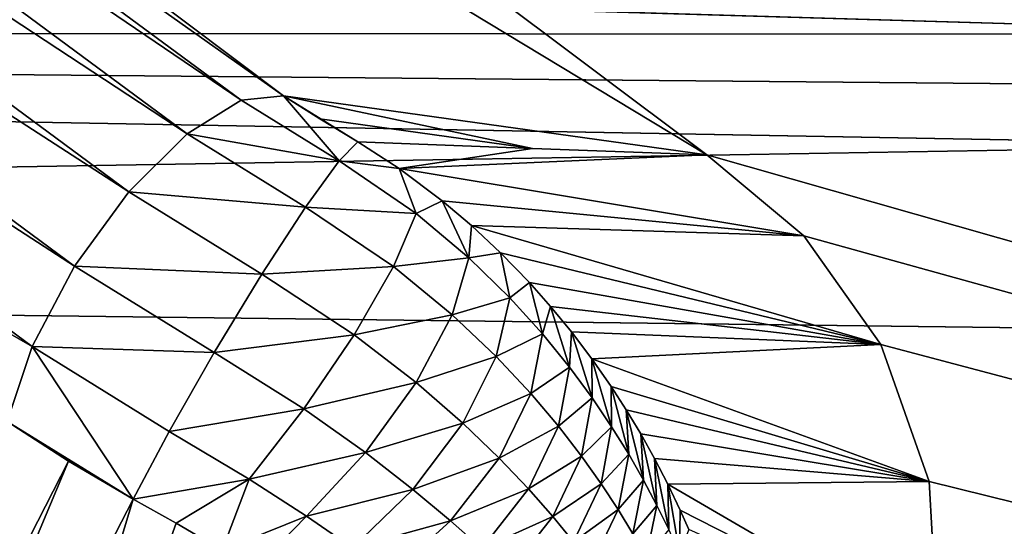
# Model space of a CAD drawing. Header units: metres. Extents: x -31 to 116, y -82 to 82.
# Tile 320 of 656: x 16.642 to 17.436, y -37.3 to -36.891. Entities that reach past the tile are written whole.
import ezdxf

# ---------------------------------------------------------------- set-up
doc = ezdxf.new("R2010")
doc.units = ezdxf.units.M
doc.layers.add('solid_80000000GA_10_1', color=7, linetype='CONTINUOUS')

msp = doc.modelspace()

# ---------------------------------------------------------------- linework, layer by layer
at = {"layer": 'solid_80000000GA_10_1'}
for points in [[(23.04767, -35.786476, 49.158199), (5.595928, -33.960369, 50.161377), (5.595928, -37.675877, 47.434151)], [(15.388331, -35.440407, -49.26173), (23.04767, -34.969704, -49.742542), (23.04767, -38.665939, -46.927025)], [(12.5, -35.020924, 47.021606), (103, -35.848087, 49.354969), (103, -39.609806, 46.390305)], [(12.5, -38.485485, 44.230812), (12.5, -35.020924, 47.021606), (103, -39.609806, 46.390305)], [(12.5, -35.020939, -47.021599), (103, -39.620941, -46.380795), (103, -35.856754, -49.348675)], [(12.5, -35.020939, -47.021599), (12.5, -38.485485, -44.230812), (103, -39.620941, -46.380795)], [(16.182812, -36.240772, -48.689629), (15.388331, -35.440407, -49.26173), (23.04767, -38.665939, -46.927025)], [(23.04767, -39.421745, 46.293915), (23.04767, -35.786476, 49.158199), (5.595928, -37.675877, 47.434151)], [(15.78383, -36.147636, -47.333202), (16.182812, -36.240772, -48.689629), (17.196306, -37.000572, -48.133003)], [(16.854891, -36.95277, -46.732685), (15.78383, -36.147636, -47.333202), (17.196306, -37.000572, -48.133003)], [(15.89071, -36.270672, -47.177052), (15.78383, -36.147636, -47.333202), (16.854891, -36.95277, -46.732685)], [(17.196306, -37.000572, -48.133003), (16.182812, -36.240772, -48.689629), (23.04767, -38.665939, -46.927025)], [(15.841061, -36.291798, -47.12508), (15.89071, -36.270672, -47.177052), (16.820667, -36.956436, -46.666401)], [(15.89071, -36.270672, -47.177052), (16.854891, -36.95277, -46.732685), (16.820667, -36.956436, -46.666401)], [(15.787078, -36.332493, -47.092705), (15.841061, -36.291798, -47.12508), (16.776997, -36.983429, -46.611744)], [(15.841061, -36.291798, -47.12508), (16.820667, -36.956436, -46.666401), (16.776997, -36.983429, -46.611744)], [(39, -37.092178, 37.76429), (12.5, -36.747009, 37.45446), (12.5, -36.3363, 38.098358)], [(39, -36.740807, 38.323315), (39, -37.092178, 37.76429), (12.5, -36.3363, 38.098358)], [(15.736382, -36.387112, -47.084621), (15.787078, -36.332493, -47.092705), (16.729986, -37.030239, -46.576706)], [(15.787078, -36.332493, -47.092705), (16.776997, -36.983429, -46.611744), (16.729986, -37.030239, -46.576706)], [(15.736382, -36.387112, -47.084621), (16.686285, -37.090343, -46.566364), (15.696091, -36.447884, -47.101833)], [(15.736382, -36.387112, -47.084621), (16.729986, -37.030239, -46.576706), (16.686285, -37.090343, -46.566364)], [(39, -36.921604, -38.007458), (12.5, -36.44949, -37.892422), (12.5, -36.899021, -37.270844)], [(39, -36.921604, -38.007458), (39, -36.739429, -38.325993), (12.5, -36.44949, -37.892422)], [(15.696091, -36.447884, -47.101833), (16.686285, -37.090343, -46.566364), (16.652039, -37.155186, -46.582039)], [(15.696091, -36.447884, -47.101833), (16.652039, -37.155186, -46.582039), (16.055054, -36.811676, -46.918617)], [(27.5, -37.264008, -42.639057), (12.5, -37.078869, -42.824196), (12.5, -36.591679, -42.235298)], [(39, -37.328831, -42.417587), (27.5, -37.264008, -42.639057), (12.5, -36.591679, -42.235298)], [(39, -37.091347, -42.137669), (39, -37.328831, -42.417587), (12.5, -36.591679, -42.235298)], [(39, -36.883869, -41.835484), (39, -37.091347, -42.137669), (12.5, -36.591679, -42.235298)], [(27.5, -36.829597, 42.11927), (12.5, -36.614304, 42.268234), (12.5, -37.078857, 42.824184)], [(39, -37.538982, 37.279552), (12.5, -37.270844, 36.899021), (12.5, -36.747009, 37.45446)], [(39, -37.092178, 37.76429), (39, -37.538982, 37.279552), (12.5, -36.747009, 37.45446)], [(16.055054, -36.811676, -46.918617), (16.652039, -37.155186, -46.582039), (16.63205, -37.215485, -46.621281)], [(27.5, -37.263996, 42.639046), (27.5, -36.829597, 42.11927), (12.5, -37.078857, 42.824184)], [(39, -37.377934, -37.434277), (12.5, -36.899021, -37.270844), (12.5, -37.45446, -36.747009)], [(39, -37.135208, -37.709202), (39, -36.921604, -38.007458), (12.5, -36.899021, -37.270844)], [(39, -37.377934, -37.434277), (39, -37.135208, -37.709202), (12.5, -36.899021, -37.270844)], [(16.776997, -36.983429, -46.611744), (16.820667, -36.956436, -46.666401), (16.899595, -37.005253, -46.644726)], [(16.820667, -36.956436, -46.666401), (16.854891, -36.95277, -46.732685), (16.899595, -37.005253, -46.644726)], [(17.055557, -36.995255, -47.424953), (16.854891, -36.95277, -46.732685), (17.196306, -37.000572, -48.133003)], [(16.914694, -36.989941, -46.716335), (16.854891, -36.95277, -46.732685), (16.883993, -36.971409, -46.721745)], [(17.055557, -36.995255, -47.424953), (16.883993, -36.971409, -46.721745), (16.854891, -36.95277, -46.732685)], [(16.899595, -37.005253, -46.644726), (16.854891, -36.95277, -46.732685), (16.914694, -36.989941, -46.716335)], [(17.055557, -36.995255, -47.424953), (16.914694, -36.989941, -46.716335), (16.883993, -36.971409, -46.721745)], [(16.729986, -37.030239, -46.576706), (16.776997, -36.983429, -46.611744), (16.872442, -37.042721, -46.585773)], [(16.776997, -36.983429, -46.611744), (16.899595, -37.005253, -46.644726), (16.872442, -37.042721, -46.585773)], [(16.899595, -37.005253, -46.644726), (16.914694, -36.989941, -46.716335), (16.948219, -37.011616, -46.713959)], [(16.948219, -37.011616, -46.713959), (16.914694, -36.989941, -46.716335), (17.055557, -36.995255, -47.424953)], [(17.055557, -36.995255, -47.424953), (17.196306, -37.000572, -48.133003), (16.948219, -37.011616, -46.713959)], [(16.899595, -37.005253, -46.644726), (16.961796, -37.047871, -46.645721), (16.872442, -37.042721, -46.585773)], [(16.899595, -37.005253, -46.644726), (16.948219, -37.011616, -46.713959), (16.961796, -37.047871, -46.645721)], [(16.948219, -37.011616, -46.713959), (17.196306, -37.000572, -48.133003), (17.274393, -37.065746, -48.084301)], [(17.274393, -37.065746, -48.084301), (17.196306, -37.000572, -48.133003), (23.04767, -38.665939, -46.927025)], [(16.982899, -37.037605, -46.716351), (16.948219, -37.011616, -46.713959), (17.274393, -37.065746, -48.084301)], [(16.961796, -37.047871, -46.645721), (16.948219, -37.011616, -46.713959), (16.982899, -37.037605, -46.716351)], [(16.686285, -37.090343, -46.566364), (16.729986, -37.030239, -46.576706), (16.837217, -37.096802, -46.547852)], [(16.729986, -37.030239, -46.576706), (16.872442, -37.042721, -46.585773), (16.837217, -37.096802, -46.547852)], [(16.872442, -37.042721, -46.585773), (16.943483, -37.090569, -46.588985), (16.837217, -37.096802, -46.547852)], [(16.961796, -37.047871, -46.645721), (16.943483, -37.090569, -46.588985), (16.872442, -37.042721, -46.585773)], [(16.961796, -37.047871, -46.645721), (16.982899, -37.037605, -46.716351), (17.004265, -37.083569, -46.656116)], [(17.006346, -37.05748, -46.720795), (16.982899, -37.037605, -46.716351), (17.274393, -37.065746, -48.084301)], [(17.004265, -37.083569, -46.656116), (16.982899, -37.037605, -46.716351), (17.006346, -37.05748, -46.720795)], [(16.961796, -37.047871, -46.645721), (17.004265, -37.083569, -46.656116), (16.943483, -37.090569, -46.588985)], [(17.004265, -37.083569, -46.656116), (17.006346, -37.05748, -46.720795), (17.029829, -37.079433, -46.727943)], [(17.006346, -37.05748, -46.720795), (17.274393, -37.065746, -48.084301), (17.336506, -37.153465, -48.017685)], [(17.029829, -37.079433, -46.727943), (17.006346, -37.05748, -46.720795), (17.336506, -37.153465, -48.017685)], [(17.336506, -37.153465, -48.017685), (17.274393, -37.065746, -48.084301), (23.04767, -38.665939, -46.927025)], [(12.5, -37.078857, 42.824184), (12.5, -38.485485, 44.230812), (20.001122, -38.723598, 44.28376)], [(12.5, -37.078857, 42.824184), (20.001122, -38.723598, 44.28376), (27.5, -38.961391, 44.336441)], [(27.5, -37.263996, 42.639046), (12.5, -37.078857, 42.824184), (27.5, -38.961391, 44.336441)], [(27.5, -37.264008, -42.639057), (12.5, -38.485485, -44.230812), (12.5, -37.078869, -42.824196)], [(17.004265, -37.083569, -46.656116), (16.990746, -37.129387, -46.603695), (16.943483, -37.090569, -46.588985)], [(17.004265, -37.083569, -46.656116), (17.037268, -37.115788, -46.670696), (16.990746, -37.129387, -46.603695)], [(17.004265, -37.083569, -46.656116), (17.029829, -37.079433, -46.727943), (17.037268, -37.115788, -46.670696)], [(17.053106, -37.103485, -46.737846), (17.029829, -37.079433, -46.727943), (17.336506, -37.153465, -48.017685)], [(17.037268, -37.115788, -46.670696), (17.029829, -37.079433, -46.727943), (17.053106, -37.103485, -46.737846)], [(16.652039, -37.155186, -46.582039), (16.686285, -37.090343, -46.566364), (16.798815, -37.159946, -46.535954)], [(16.686285, -37.090343, -46.566364), (16.837217, -37.096802, -46.547852), (16.798815, -37.159946, -46.535954)], [(16.943483, -37.090569, -46.588985), (16.911909, -37.145554, -46.552151), (16.837217, -37.096802, -46.547852)], [(16.943483, -37.090569, -46.588985), (16.990746, -37.129387, -46.603695), (16.911909, -37.145554, -46.552151)], [(16.837217, -37.096802, -46.547852), (16.911909, -37.145554, -46.552151), (16.798815, -37.159946, -46.535954)], [(17.037268, -37.115788, -46.670696), (17.053106, -37.103485, -46.737846), (17.06366, -37.144947, -46.687263)], [(17.070259, -37.122837, -46.747295), (17.053106, -37.103485, -46.737846), (17.336506, -37.153465, -48.017685)], [(17.06366, -37.144947, -46.687263), (17.053106, -37.103485, -46.737846), (17.070259, -37.122837, -46.747295)], [(17.037268, -37.115788, -46.670696), (17.02644, -37.163212, -46.622868), (16.990746, -37.129387, -46.603695)], [(17.037268, -37.115788, -46.670696), (17.06366, -37.144947, -46.687263), (17.02644, -37.163212, -46.622868)], [(17.06366, -37.144947, -46.687263), (17.070259, -37.122837, -46.747295), (17.085382, -37.171684, -46.704865)], [(17.087063, -37.143333, -46.758438), (17.070259, -37.122837, -46.747295), (17.336506, -37.153465, -48.017685)], [(17.085382, -37.171684, -46.704865), (17.070259, -37.122837, -46.747295), (17.087063, -37.143333, -46.758438)], [(16.990746, -37.129387, -46.603695), (16.961727, -37.184021, -46.569008), (16.911909, -37.145554, -46.552151)], [(16.990746, -37.129387, -46.603695), (17.02644, -37.163212, -46.622868), (16.961727, -37.184021, -46.569008)], [(16.911909, -37.145554, -46.552151), (16.871313, -37.205433, -46.540169), (16.798815, -37.159946, -46.535954)], [(16.911909, -37.145554, -46.552151), (16.961727, -37.184021, -46.569008), (16.871313, -37.205433, -46.540169)], [(17.06366, -37.144947, -46.687263), (17.054253, -37.19289, -46.643723), (17.02644, -37.163212, -46.622868)], [(17.06366, -37.144947, -46.687263), (17.085382, -37.171684, -46.704865), (17.054253, -37.19289, -46.643723)], [(17.085382, -37.171684, -46.704865), (17.087063, -37.143333, -46.758438), (17.103725, -37.196522, -46.723045)], [(17.103392, -37.164886, -46.771427), (17.087063, -37.143333, -46.758438), (17.336506, -37.153465, -48.017685)], [(17.103725, -37.196522, -46.723045), (17.087063, -37.143333, -46.758438), (17.103392, -37.164886, -46.771427)], [(16.652039, -37.155186, -46.582039), (16.73369, -37.278107, -46.593655), (16.63205, -37.215485, -46.621281)], [(16.652039, -37.155186, -46.582039), (16.762508, -37.223518, -46.551968), (16.73369, -37.278107, -46.593655)], [(16.652039, -37.155186, -46.582039), (16.798815, -37.159946, -46.535954), (16.762508, -37.223518, -46.551968)], [(17.103392, -37.164886, -46.771427), (17.336506, -37.153465, -48.017685), (17.375599, -37.263943, -47.932709)], [(17.375599, -37.263943, -47.932709), (17.336506, -37.153465, -48.017685), (23.04767, -38.665939, -46.927025)], [(16.798815, -37.159946, -46.535954), (16.871313, -37.205433, -46.540169), (16.762508, -37.223518, -46.551968)], [(17.02644, -37.163212, -46.622868), (16.999344, -37.216793, -46.590496), (16.961727, -37.184021, -46.569008)], [(17.02644, -37.163212, -46.622868), (17.054253, -37.19289, -46.643723), (16.999344, -37.216793, -46.590496)], [(17.085382, -37.171684, -46.704865), (17.076662, -37.219406, -46.665165), (17.054253, -37.19289, -46.643723)], [(17.085382, -37.171684, -46.704865), (17.103725, -37.196522, -46.723045), (17.076662, -37.219406, -46.665165)], [(17.119137, -37.187393, -46.786388), (17.103392, -37.164886, -46.771427), (17.375599, -37.263943, -47.932709)], [(17.119471, -37.219841, -46.7416), (17.103392, -37.164886, -46.771427), (17.119137, -37.187393, -46.786388)], [(17.103725, -37.196522, -46.723045), (17.103392, -37.164886, -46.771427), (17.119471, -37.219841, -46.7416)], [(16.961727, -37.184021, -46.569008), (16.920856, -37.240601, -46.556423), (16.871313, -37.205433, -46.540169)], [(16.961727, -37.184021, -46.569008), (16.999344, -37.216793, -46.590496), (16.920856, -37.240601, -46.556423)], [(17.131271, -37.206093, -46.799755), (17.119137, -37.187393, -46.786388), (17.375599, -37.263943, -47.932709)], [(17.133202, -37.241928, -46.760406), (17.119137, -37.187393, -46.786388), (17.131271, -37.206093, -46.799755)], [(17.119471, -37.219841, -46.7416), (17.119137, -37.187393, -46.786388), (17.133202, -37.241928, -46.760406)], [(17.054253, -37.19289, -46.643723), (17.028656, -37.245014, -46.613552), (16.999344, -37.216793, -46.590496)], [(17.054253, -37.19289, -46.643723), (17.076662, -37.219406, -46.665165), (17.028656, -37.245014, -46.613552)], [(17.103725, -37.196522, -46.723045), (17.095278, -37.243538, -46.686749), (17.076662, -37.219406, -46.665165)], [(17.103725, -37.196522, -46.723045), (17.119471, -37.219841, -46.7416), (17.095278, -37.243538, -46.686749)], [(16.871313, -37.205433, -46.540169), (16.827156, -37.262157, -46.554646), (16.762508, -37.223518, -46.551968)], [(16.871313, -37.205433, -46.540169), (16.920856, -37.240601, -46.556423), (16.827156, -37.262157, -46.554646)], [(17.142956, -37.225426, -46.81432), (17.131271, -37.206093, -46.799755), (17.375599, -37.263943, -47.932709)], [(17.145288, -37.262993, -46.7794), (17.131271, -37.206093, -46.799755), (17.142956, -37.225426, -46.81432)], [(17.133202, -37.241928, -46.760406), (17.131271, -37.206093, -46.799755), (17.145288, -37.262993, -46.7794)], [(16.507898, -37.5863, -46.996311), (16.63205, -37.215485, -46.621281), (16.681402, -37.247555, -46.603642)], [(16.63205, -37.215485, -46.621281), (16.73369, -37.278107, -46.593655), (16.681402, -37.247555, -46.603642)], [(16.999344, -37.216793, -46.590496), (16.959131, -37.270306, -46.577343), (16.920856, -37.240601, -46.556423)], [(16.999344, -37.216793, -46.590496), (17.028656, -37.245014, -46.613552), (16.959131, -37.270306, -46.577343)], [(17.076662, -37.219406, -46.665165), (17.052292, -37.269844, -46.637028), (17.028656, -37.245014, -46.613552)], [(17.076662, -37.219406, -46.665165), (17.095278, -37.243538, -46.686749), (17.052292, -37.269844, -46.637028)], [(17.119471, -37.219841, -46.7416), (17.111057, -37.265808, -46.708324), (17.095278, -37.243538, -46.686749)], [(17.119471, -37.219841, -46.7416), (17.133202, -37.241928, -46.760406), (17.111057, -37.265808, -46.708324)], [(16.73369, -37.278107, -46.593655), (16.762508, -37.223518, -46.551968), (16.827156, -37.262157, -46.554646)], [(17.154148, -37.245403, -46.830048), (17.142956, -37.225426, -46.81432), (17.375599, -37.263943, -47.932709)], [(17.15601, -37.283195, -46.79855), (17.142956, -37.225426, -46.81432), (17.154148, -37.245403, -46.830048)], [(17.145288, -37.262993, -46.7794), (17.142956, -37.225426, -46.81432), (17.15601, -37.283195, -46.79855)], [(16.920856, -37.240601, -46.556423), (16.873272, -37.292011, -46.567516), (16.827156, -37.262157, -46.554646)], [(16.920856, -37.240601, -46.556423), (16.959131, -37.270306, -46.577343), (16.873272, -37.292011, -46.567516)], [(17.095278, -37.243538, -46.686749), (17.071966, -37.292168, -46.660465), (17.052292, -37.269844, -46.637028)], [(17.095278, -37.243538, -46.686749), (17.111057, -37.265808, -46.708324), (17.071966, -37.292168, -46.660465)], [(17.133202, -37.241928, -46.760406), (17.124697, -37.286621, -46.72982), (17.111057, -37.265808, -46.708324)], [(17.133202, -37.241928, -46.760406), (17.145288, -37.262993, -46.7794), (17.124697, -37.286621, -46.72982)], [(16.681402, -37.247555, -46.603642), (16.73369, -37.278107, -46.593655), (16.384933, -37.955242, -47.368942)], [(16.507898, -37.5863, -46.996311), (16.681402, -37.247555, -46.603642), (16.384933, -37.955242, -47.368942)], [(17.028656, -37.245014, -46.613552), (16.989607, -37.295742, -46.599991), (16.959131, -37.270306, -46.577343)], [(17.028656, -37.245014, -46.613552), (17.052292, -37.269844, -46.637028), (16.989607, -37.295742, -46.599991)], [(17.164791, -37.265987, -46.846947), (17.154148, -37.245403, -46.830048), (17.375599, -37.263943, -47.932709)], [(17.165554, -37.302647, -46.817825), (17.154148, -37.245403, -46.830048), (17.164791, -37.265987, -46.846947)], [(17.15601, -37.283195, -46.79855), (17.154148, -37.245403, -46.830048), (17.165554, -37.302647, -46.817825)], [(27.5, -37.264008, -42.639057), (20.001122, -38.723598, -44.28376), (12.5, -38.485485, -44.230812)], [(16.768324, -37.2976, -46.592163), (16.73369, -37.278107, -46.593655), (16.827156, -37.262157, -46.554646)], [(16.805347, -37.319431, -46.59623), (16.768324, -37.2976, -46.592163), (16.827156, -37.262157, -46.554646)], [(16.805347, -37.319431, -46.59623), (16.827156, -37.262157, -46.554646), (16.873272, -37.292011, -46.567516)], [(17.111057, -37.265808, -46.708324), (17.08869, -37.312565, -46.683731), (17.071966, -37.292168, -46.660465)], [(17.111057, -37.265808, -46.708324), (17.124697, -37.286621, -46.72982), (17.08869, -37.312565, -46.683731)], [(17.145288, -37.262993, -46.7794), (17.136635, -37.306252, -46.751236), (17.124697, -37.286621, -46.72982)], [(17.145288, -37.262993, -46.7794), (17.15601, -37.283195, -46.79855), (17.136635, -37.306252, -46.751236)], [(17.164791, -37.265987, -46.846947), (17.375599, -37.263943, -47.932709), (17.38287, -37.393021, -47.83223)], [(17.174847, -37.287155, -46.865082), (17.164791, -37.265987, -46.846947), (17.38287, -37.393021, -47.83223)], [(17.174093, -37.321449, -46.837212), (17.164791, -37.265987, -46.846947), (17.174847, -37.287155, -46.865082)], [(17.165554, -37.302647, -46.817825), (17.164791, -37.265987, -46.846947), (17.174093, -37.321449, -46.837212)], [(17.38287, -37.393021, -47.83223), (17.375599, -37.263943, -47.932709), (23.04767, -38.665939, -46.927025)], [(39, -38.06686, 36.8843), (12.5, -37.892418, 36.44949), (12.5, -37.270844, 36.899021)], [(39, -37.538982, 37.279552), (39, -38.06686, 36.8843), (12.5, -37.270844, 36.899021)], [(16.959131, -37.270306, -46.577343), (16.910482, -37.317516, -46.584934), (16.873272, -37.292011, -46.567516)], [(16.959131, -37.270306, -46.577343), (16.989607, -37.295742, -46.599991), (16.910482, -37.317516, -46.584934)], [(17.052292, -37.269844, -46.637028), (17.014666, -37.318043, -46.623222), (16.989607, -37.295742, -46.599991)], [(17.052292, -37.269844, -46.637028), (17.071966, -37.292168, -46.660465), (17.014666, -37.318043, -46.623222)], [(16.73369, -37.278107, -46.593655), (16.511103, -38.012699, -47.325165), (16.384933, -37.955242, -47.368942)], [(16.768324, -37.2976, -46.592163), (16.511103, -38.012699, -47.325165), (16.73369, -37.278107, -46.593655)], [(17.15601, -37.283195, -46.79855), (17.147184, -37.324902, -46.772572), (17.136635, -37.306252, -46.751236)], [(17.15601, -37.283195, -46.79855), (17.165554, -37.302647, -46.817825), (17.147184, -37.324902, -46.772572)], [(17.124697, -37.286621, -46.72982), (17.103201, -37.331478, -46.706783), (17.08869, -37.312565, -46.683731)], [(17.124697, -37.286621, -46.72982), (17.136635, -37.306252, -46.751236), (17.103201, -37.331478, -46.706783)], [(17.174093, -37.321449, -46.837212), (17.174847, -37.287155, -46.865082), (17.18165, -37.302616, -46.878834)], [(17.18165, -37.302616, -46.878834), (17.174847, -37.287155, -46.865082), (17.38287, -37.393021, -47.83223)], [(16.805347, -37.319431, -46.59623), (16.511103, -38.012699, -47.325165), (16.768324, -37.2976, -46.592163)], [(16.831266, -37.335106, -46.602367), (16.805347, -37.319431, -46.59623), (16.873272, -37.292011, -46.567516)], [(16.831266, -37.335106, -46.602367), (16.873272, -37.292011, -46.567516), (16.910482, -37.317516, -46.584934)], [(16.989607, -37.295742, -46.599991), (16.941288, -37.339649, -46.604481), (16.910482, -37.317516, -46.584934)], [(16.989607, -37.295742, -46.599991), (17.014666, -37.318043, -46.623222), (16.941288, -37.339649, -46.604481)], [(17.071966, -37.292168, -46.660465), (17.035885, -37.338036, -46.646564), (17.014666, -37.318043, -46.623222)], [(17.071966, -37.292168, -46.660465), (17.08869, -37.312565, -46.683731), (17.035885, -37.338036, -46.646564)]]:
    msp.add_3dface(points, dxfattribs=at)

doc.saveas('drawing.dxf')
